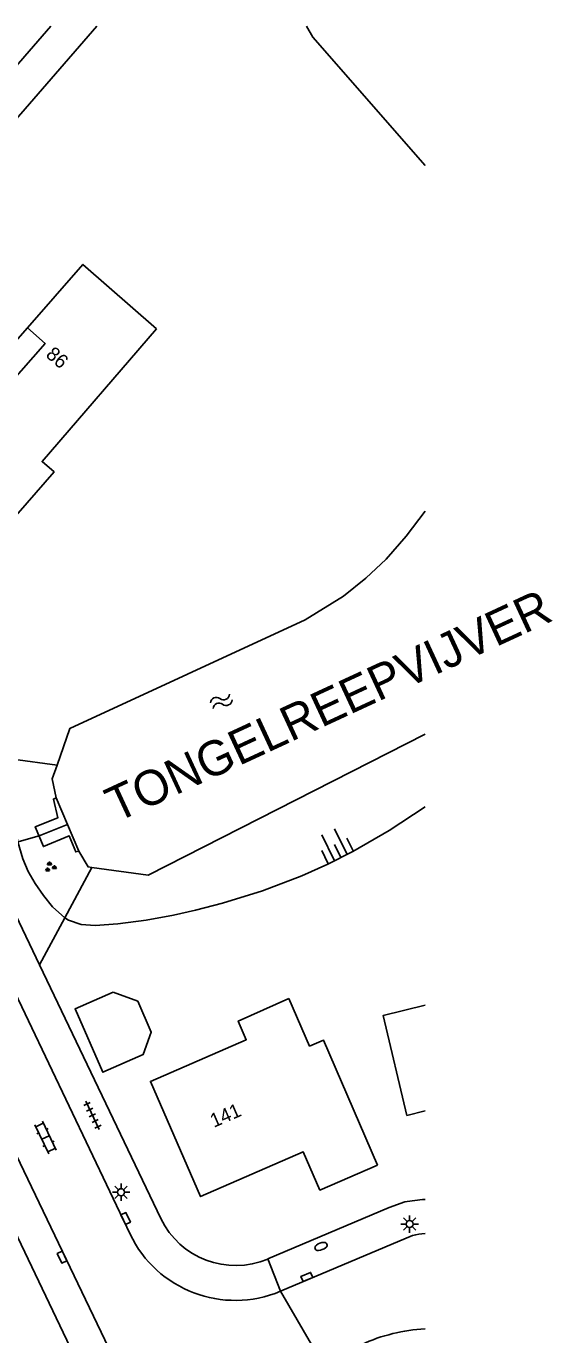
# Model space of a CAD drawing. Extents: x 126000 to 131009, y 393000 to 395500.
# Drawn here: x 130971.5 to 131009.1, y 395406.3 to 395500 of the extents above; entities that cross this region are included whole.
import ezdxf

# ---------------------------------------------------------------- set-up
doc = ezdxf.new("R2010")
doc.units = 0
for name, color, linetype in [('gg-afsc-erfafscheiding', 7, 'Continuous'), ('gg-anno-huisnummerreeks BGT', 7, 'Continuous'), ('gg-anno-naam water', 7, 'Continuous'), ('gg-bbg-bijgebouw', 7, 'Continuous'), ('gg-bbg-gedigitaliseerde bebouwing', 7, 'Continuous'), ('gg-bbg-gedigitaliseerde bijgebouw', 7, 'Continuous'), ('gg-bbg-hoofdgebouw', 7, 'Continuous'), ('gg-bbg-luifel en loopbrug', 7, 'Continuous'), ('gg-bbg-onder overbouw', 7, 'Continuous'), ('gg-bbg-pand overbouw', 7, 'Continuous'), ('gg-knt-BGT kruinlijn', 7, 'Continuous'), ('gg-knt-verharding', 7, 'Continuous'), ('gg-kntw-beschoeiing', 7, 'Continuous'), ('gg-kwrk-duiker nz buis', 7, 'Continuous'), ('gg-kwrk-uitstroombak niveau min 01', 7, 'Continuous'), ('gt-grn-weggrens', 7, 'Continuous'), ('gt-symb-brandkraan', 7, 'Continuous'), ('gt-symb-groenvak', 7, 'Continuous'), ('gt-symb-klinker verharding', 7, 'Continuous'), ('gt-symb-kolk', 7, 'Continuous'), ('gt-symb-lichtmast', 7, 'Continuous'), ('gt-symb-talud symbool', 7, 'Continuous'), ('gt-symb-tegel verharding', 7, 'Continuous'), ('gt-symb-watersymbool', 7, 'Continuous')]:
    doc.layers.add(name, color=color, linetype=linetype)

# ---------------------------------------------------------------- blocks, each defined once
blk = doc.blocks.new('gt0-WA')
at = {"layer": 'gt-symb-watersymbool'}
for centre, start, end in [((-0.323, 0.022), 28.07249, 151.92751), ((0.427, 0.422), 208.07248, 331.92751), ((-0.323, -0.428), 28.07249, 151.92751), ((0.427, -0.028), 208.07248, 331.92751)]:
    blk.add_arc(centre, 0.425, start, end, dxfattribs=at)
blk = doc.blocks.new('gt0-KOLK')
at = {"layer": 'gt-symb-kolk'}
blk.add_lwpolyline([(0, 0), (0.375, 0), (0.375, 0.4), (-0.375, 0.4), (-0.375, 0), (0, 0)], dxfattribs=at)
blk = doc.blocks.new('gt0-BR')
at = {"layer": 'gt-symb-brandkraan'}
for centre, radius, start, end in [((-0.244, 0), 0.206, 107.56694, 252.43307), ((0.599, -2.664), 3, 106.89205, 107.56694), ((0, -0.691), 0.938, 73.10799, 106.89205), ((-0.599, -2.664), 3, 72.43309, 73.10799), ((0.244, 0), 0.206, 287.56695, 72.43309), ((0.599, 2.664), 3, 252.43307, 253.10797), ((0, 0.691), 0.938, 253.10797, 286.89206), ((-0.599, 2.664), 3, 286.89206, 287.56695)]:
    blk.add_arc(centre, radius, start, end, dxfattribs=at)
blk = doc.blocks.new('gt0-LMAST')
at = {"layer": 'gt-symb-lichtmast'}
for p, q in [((-0.182, 0.173), (-0.447, 0.438)), ((-0.005, 0.246), (-0.005, 0.621)), ((0.172, 0.173), (0.437, 0.438)), ((-0.255, -0.004), (-0.63, -0.004)), ((-0.182, -0.181), (-0.447, -0.446)), ((-0.005, -0.254), (-0.005, -0.629)), ((0.437, -0.446), (0.172, -0.181)), ((0.245, -0.004), (0.62, -0.004))]:
    blk.add_line(p, q, dxfattribs=at)
blk.add_circle((-0.005, -0.004), 0.25, dxfattribs=at)
blk = doc.blocks.new('gt0-TEG1')
at = {"layer": 'gt-symb-tegel verharding'}
for p, q in [((-1.125, 0), (1.125, 0)), ((-0.9, -0.25), (-0.9, 0.25)), ((-0.45, -0.25), (-0.45, 0.25)), ((0, -0.25), (0, 0.25)), ((0.45, -0.25), (0.45, 0.25)), ((0.9, -0.25), (0.9, 0.25))]:
    blk.add_line(p, q, dxfattribs=at)
blk = doc.blocks.new('gt0-TALUD_1')
at = {"layer": 'gt-symb-talud symbool'}
for p, q in [((-1, -1), (-1, 0)), ((-0.5, -2), (-0.5, 0)), ((0, -1), (0, 0)), ((0.5, -2), (0.5, 0)), ((1, -1), (1, 0))]:
    blk.add_line(p, q, dxfattribs=at)
blk = doc.blocks.new('gt0-KL1')
at = {"layer": 'gt-symb-klinker verharding'}
for p, q in [((-1.15, 0.3), (1.15, 0.3)), ((-1, -0.3), (-1, 0.3)), ((-0.5, 0.3), (-0.5, 0.45)), ((0, -0.3), (0, 0.3)), ((0.5, 0.3), (0.5, 0.45)), ((1, -0.3), (1, 0.3)), ((-1.15, -0.3), (1.15, -0.3)), ((-0.5, -0.45), (-0.5, -0.3)), ((0.5, -0.45), (0.5, -0.3))]:
    blk.add_line(p, q, dxfattribs=at)
blk = doc.blocks.new('gt0-GRVAK')
at = {"layer": 'gt-symb-groenvak'}
for p, q in [((-0.11, 0.189), (-0.228, 0.24)), ((-0.182, 0.153), (0.088, 0.153)), ((-0.091, 0.211), (-0.156, 0.322)), ((-0.047, 0.214), (-0.047, 0.393)), ((-0.004, 0.211), (0.061, 0.322)), ((0.015, 0.189), (0.133, 0.24)), ((0.262, -0.052), (0.197, 0.059)), ((0.305, -0.049), (0.305, 0.13)), ((0.349, -0.052), (0.414, 0.059)), ((-0.245, -0.228), (-0.363, -0.177)), ((-0.318, -0.264), (-0.047, -0.264)), ((-0.226, -0.206), (-0.291, -0.095)), ((-0.183, -0.203), (-0.183, -0.024)), ((-0.139, -0.206), (-0.074, -0.095)), ((-0.12, -0.228), (-0.002, -0.177)), ((0.243, -0.074), (0.125, -0.023)), ((0.17, -0.11), (0.441, -0.11)), ((0.368, -0.074), (0.486, -0.023))]:
    blk.add_line(p, q, dxfattribs=at)

msp = doc.modelspace()

# ---------------------------------------------------------------- linework, layer by layer
at = {"layer": 'gg-afsc-erfafscheiding'}
for p, q in [((130973.681, 395447.113), (130970.508, 395447.539)), ((130976.172, 395439.78), (130974.234, 395436.181)), ((130974.234, 395436.181), (130972.421, 395432.816))]:
    msp.add_line(p, q, dxfattribs=at)
at = {"layer": 'gg-bbg-bijgebouw'}
msp.add_line((130998.695, 395422.027), (131000, 395422.357), dxfattribs=at)
at = {"layer": 'gg-bbg-gedigitaliseerde bebouwing'}
for points in [[(130980.801, 395478.345), (130972.61, 395468.84), (130973.47, 395468.1), (130967.835, 395461.642)], [(130996.585, 395418.484), (130992.73, 395427.43), (130991.735, 395426.993), (130990.266, 395430.403)]]:
    msp.add_lwpolyline(points, dxfattribs=at)
at = {"layer": 'gg-bbg-gedigitaliseerde bijgebouw'}
msp.add_lwpolyline([(130998.695, 395422.027), (130996.99, 395429.18), (131000, 395429.919)], dxfattribs=at)
at = {"layer": 'gg-bbg-hoofdgebouw'}
for points in [[(130980.801, 395478.345), (130975.535, 395482.951), (130971.558, 395478.404)], [(130996.585, 395418.484), (130992.476, 395416.691), (130991.282, 395419.428), (130983.942, 395416.232), (130980.358, 395424.464), (130987.216, 395427.456), (130986.64, 395428.792), (130990.266, 395430.403)]]:
    msp.add_lwpolyline(points, dxfattribs=at)
at = {"layer": 'gg-bbg-luifel en loopbrug'}
msp.add_lwpolyline([(130977.7, 395430.851), (130974.969, 395429.659), (130976.947, 395425.126), (130979.847, 395426.391), (130980.421, 395427.991), (130979.446, 395430.225), (130977.7, 395430.851)], dxfattribs=at)
at = {"layer": 'gg-bbg-onder overbouw'}
msp.add_lwpolyline([(130971.558, 395478.404), (130972.827, 395477.294), (130968.52, 395472.387), (130967.253, 395473.499)], dxfattribs=at)
at = {"layer": 'gg-bbg-pand overbouw'}
msp.add_line((130967.253, 395473.499), (130971.558, 395478.404), dxfattribs=at)
at = {"layer": 'gg-knt-BGT kruinlijn'}
msp.add_line((130997.437, 395442.434), (131000, 395444.129), dxfattribs=at)
for points in [[(130970.508, 395447.539), (130970.396, 395447.045), (130970.344, 395446.049), (130970.394, 395445.031), (130970.662, 395442.801), (130970.883, 395441.621), (130971.229, 395440.401), (130971.625, 395439.498), (130972.119, 395438.628), (130972.7, 395437.77), (130973.344, 395436.961), (130974.234, 395436.181)], [(130997.437, 395442.434), (130994.834, 395440.933), (130993.043, 395440.026), (130991.192, 395439.194), (130988.373, 395438.115), (130985.505, 395437.22), (130983.585, 395436.723), (130982.005, 395436.373), (130980.053, 395436.018), (130978.025, 395435.739), (130976.416, 395435.625), (130975.412, 395435.711), (130974.497, 395436.016), (130974.234, 395436.181)]]:
    msp.add_lwpolyline(points, dxfattribs=at)
at = {"layer": 'gg-knt-verharding'}
for p, q in [((130946.832, 395469.603), (130973.229, 395500)), ((130957.001, 395477.485), (130976.529, 395500)), ((130972.421, 395432.816), (130981.106, 395414.657)), ((130968.267, 395424.392), (130977.376, 395405.374)), ((130974.618, 395405.458), (130966.07, 395423.312)), ((130989.658, 395409.453), (130999.108, 395413.451))]:
    msp.add_line(p, q, dxfattribs=at)
for points in [[(130965.981, 395440.244), (130966.658, 395439.128), (130967.254, 395437.967), (130978.9, 395413.542)], [(130968.45, 395440.937), (130969.263, 395439.418), (130972.421, 395432.816)], [(130988.754, 395411.759), (130997.442, 395415.443), (130998.541, 395415.847)]]:
    msp.add_lwpolyline(points, dxfattribs=at)
for centre, radius, start, end in [((131001.619, 395396.9), 19.195, 94.83862, 99.22771), ((130986.444, 395417.203), 5.914, 205.50189, 292.99245), ((130986.419, 395417.127), 8.33, 205.4939, 292.88358), ((131001.868, 395398.226), 15.473, 96.93558, 100.27669), ((131000.688, 395394.136), 12.642, 93.11751, 114.3953)]:
    msp.add_arc(centre, radius, start, end, dxfattribs=at)
at = {"layer": 'gg-kntw-beschoeiing'}
for points in [[(130991.519, 395500), (130991.967, 395499.213), (131000, 395490.027)], [(130991.426, 395457.504), (130994.173, 395459.191), (130995.758, 395460.487), (130997.22, 395461.856), (130998.638, 395463.486), (131000, 395465.296)], [(130991.426, 395457.504), (130974.587, 395449.726), (130973.681, 395447.113)], [(130976.172, 395439.78), (130980.185, 395439.223), (131000, 395449.315)], [(130973.606, 395444.758), (130973.34, 395446.128), (130973.681, 395447.113)], [(130975.237, 395440.939), (130975.893, 395439.819), (130976.172, 395439.78)]]:
    msp.add_lwpolyline(points, dxfattribs=at)
at = {"layer": 'gg-kwrk-duiker nz buis'}
msp.add_lwpolyline([(130949.606, 395435.344), (130951.899, 395436.067), (130960.868, 395438.74), (130965.981, 395440.244), (130972.39, 395442.044), (130974.422, 395442.849)], dxfattribs=at)
at = {"layer": 'gg-kwrk-uitstroombak niveau min 01'}
msp.add_line((130975.237, 395440.939), (130973.606, 395444.758), dxfattribs=at)
msp.add_lwpolyline([(130975.237, 395440.939), (130975.013, 395440.892), (130974.554, 395442.041), (130972.706, 395441.278), (130972.118, 395442.701), (130973.747, 395443.344), (130973.417, 395444.677), (130973.606, 395444.758)], dxfattribs=at)
at = {"layer": 'gt-grn-weggrens'}
for q in [(130988.754, 395411.759), (130992.472, 395404.617)]:
    msp.add_line((130989.658, 395409.453), q, dxfattribs=at)

# ---------------------------------------------------------------- block references
at = {"layer": 'gt-symb-brandkraan', "rotation": 20.663302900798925}
msp.add_blockref('gt0-BR', (130992.56, 395412.66), dxfattribs=at)
at = {"layer": 'gt-symb-groenvak'}
msp.add_blockref('gt0-GRVAK', (130973.187, 395439.808), dxfattribs=at)
at = {"layer": 'gt-symb-klinker verharding', "rotation": -64.46026718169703}
msp.add_blockref('gt0-KL1', (130972.855, 395420.457), dxfattribs=at)
at = {"layer": 'gt-symb-kolk'}
for p, rotation in [((130978.405, 395414.573), -64.79277878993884), ((130974.214, 395411.977), 115.53973281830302), ((130991.616, 395410.285), 22.897591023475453)]:
    msp.add_blockref('gt0-KOLK', p, dxfattribs=dict(at, rotation=rotation))
at = {"layer": 'gt-symb-lichtmast'}
for p in [(130978.265, 395416.543), (130998.898, 395414.263)]:
    msp.add_blockref('gt0-LMAST', p, dxfattribs=at)
at = {"layer": 'gt-symb-talud symbool', "xscale": 1.0000224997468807, "yscale": 1.0000224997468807, "rotation": -154.024285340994}
msp.add_blockref('gt0-TALUD_1', (130993.951, 395440.533), dxfattribs=at)
at = {"layer": 'gt-symb-tegel verharding', "rotation": -64.46026718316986}
msp.add_blockref('gt0-TEG1', (130976.211, 395422.046), dxfattribs=at)
at = {"layer": 'gt-symb-watersymbool', "rotation": 24.771138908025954}
msp.add_blockref('gt0-WA', (130985.375, 395451.65), dxfattribs=at)

# ---------------------------------------------------------------- texts
at = {"layer": 'gg-anno-huisnummerreeks BGT'}
for s, rotation, p in [('86', 319.3, (130972.81, 395476.389)), ('141', 23.5, (130984.894, 395421.144))]:
    msp.add_text(s, height=1, rotation=rotation, dxfattribs=at).set_placement(p)
at = {"layer": 'gg-anno-naam water'}
msp.add_text('TONGELREEPVIJVER', height=2.5, rotation=24.84721, dxfattribs=at).set_placement((130977.919, 395442.98))

doc.saveas('drawing.dxf')
